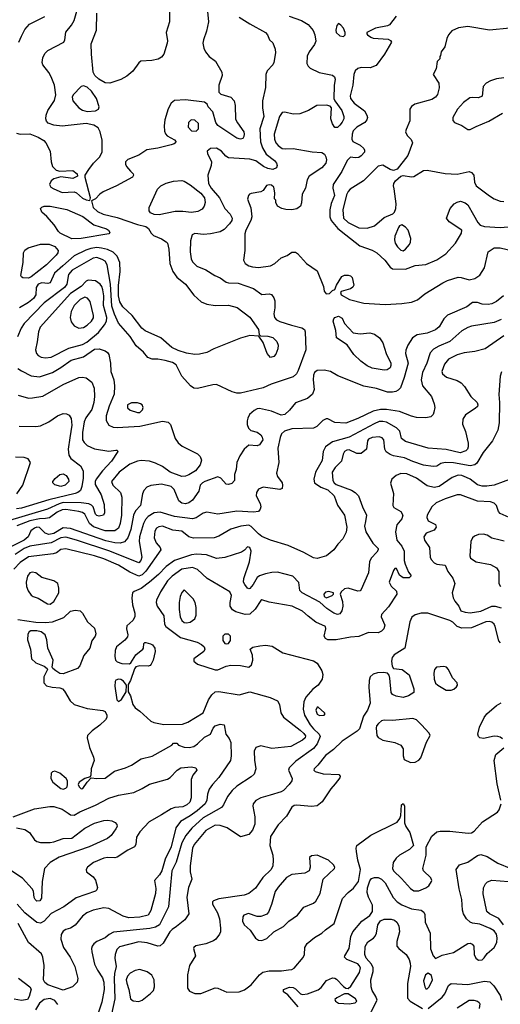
# Model space of a CAD drawing. Extents: x 1173029 to 1307123, y 522559 to 678521.
# Tile 304 of 623: x 1263201 to 1267217, y 547140 to 555362. Entities that reach past the tile are written whole.
import ezdxf

# ---------------------------------------------------------------- set-up
doc = ezdxf.new("R2010")
doc.units = 0

msp = doc.modelspace()

# ---------------------------------------------------------------- linework, layer by layer
at = {"layer": '0CON10XD'}
for points in [[(1263175, 554414.1), (1263205, 554405.9), (1263285, 554409.3), (1263355, 554381.6), (1263403.6, 554353.6), (1263419.6, 554335), (1263455.5, 554265), (1263462.5, 554175), (1263475, 554136.7), (1263505, 554106.2), (1263536.1, 554096.1), (1263645, 554104.2), (1263682, 554075), (1263683.8, 554055), (1263645, 554035.7), (1263545, 554050.8), (1263485, 554032.5), (1263464.6, 554015.4), (1263450.6, 553985), (1263461.9, 553965), (1263485, 553948.5), (1263555, 553920.4), (1263655.4, 553925.4), (1263675.4, 553915.4), (1263725, 553872.2), (1263755, 553858.6), (1263787, 553853), (1263791.2, 553875), (1263746.9, 554045), (1263748.6, 554065), (1263779, 554111), (1263817.3, 554165), (1263867.1, 554215), (1263889.3, 554255), (1263889.7, 554355), (1263873.3, 554425), (1263855, 554459.6), (1263821.5, 554481.5), (1263755, 554495.2), (1263555, 554473.9), (1263485, 554481.2), (1263439.4, 554499.4), (1263425.2, 554515.2), (1263418.1, 554535), (1263421.3, 554565), (1263435, 554603.1), (1263492.2, 554687.8), (1263501.8, 554735), (1263490.9, 554815), (1263464.7, 554885), (1263445, 554921.5), (1263393.5, 554985), (1263389.5, 555005), (1263394.4, 555045), (1263410.5, 555079.5), (1263435, 555103.5), (1263569.4, 555175), (1263578.9, 555195), (1263585, 555258), (1263633.1, 555316.9), (1263655.4, 555355), (1263698.3, 555501.7)], [(1264764.4, 555485), (1264779.5, 555345), (1264761.9, 555265), (1264735.6, 555195), (1264732.2, 555165), (1264739.4, 555125), (1264752.8, 555092.8), (1264785, 555053.8), (1264838, 555015), (1264889.2, 554925), (1264892.5, 554895), (1264864.6, 554815.4), (1264865, 554757.5), (1264880.6, 554740.6), (1264964, 554715), (1264991.4, 554685), (1265000, 554645), (1265005, 554532.5), (1265020.3, 554500.3), (1265072.5, 554425), (1265077.5, 554405), (1265074, 554386), (1265065, 554370), (1265045.9, 554364.1), (1265015, 554374.2), (1264855, 554478.6), (1264840, 554505), (1264813.6, 554593.6), (1264776.2, 554635), (1264765.8, 554655.8), (1264744.4, 554674.4), (1264587.4, 554692.6), (1264495, 554687.1), (1264465.3, 554664.7), (1264441.1, 554618.9), (1264412.9, 554525), (1264407.9, 554475), (1264410.6, 554430.6), (1264418.3, 554408.3), (1264433.1, 554393.1), (1264495, 554358.5), (1264504.4, 554345), (1264502.2, 554335), (1264491.4, 554325), (1264465, 554316.1), (1264355, 554289.6), (1264263.8, 554276.2), (1264195, 554230.5), (1264105, 554195.7), (1264086, 554175), (1264084.2, 554155), (1264092.5, 554135), (1264127.8, 554097.8), (1264150, 554075), (1264152, 554065), (1264142.9, 554047.1), (1264010.6, 553975), (1263899.5, 553925), (1263870.9, 553905), (1263835, 553865.8), (1263800, 553850), (1263815.6, 553795), (1263849.6, 553759.6), (1263897.8, 553737.8), (1264015, 553710), (1264185, 553651.5), (1264255, 553636.2), (1264277.9, 553617.9), (1264299.7, 553579.7), (1264319.7, 553559.7), (1264385, 553531.9), (1264425, 553507.5), (1264435.7, 553495), (1264445.5, 553445.5), (1264455.4, 553325.4), (1264479.7, 553259.7), (1264515, 553212.5), (1264585.6, 553155), (1264655, 553061.4), (1264717.4, 553007.4), (1264765, 552987.1), (1264835, 552974.6), (1264945, 552978.1), (1265017.4, 552957.4), (1265125, 552877.1), (1265196, 552775), (1265202.5, 552732.5), (1265211.7, 552721.7), (1265275, 552719.4), (1265315, 552707.8), (1265350, 552675), (1265359.4, 552645), (1265358.6, 552615), (1265340.9, 552569.1), (1265325, 552548.8), (1265295, 552541.2), (1265269.2, 552575), (1265235, 552666.7), (1265198.3, 552718.3), (1265124.2, 552724.2), (1265045, 552703.5), (1264823.1, 552613.1), (1264765, 552583.8), (1264701.8, 552568.2), (1264665, 552567.1), (1264595, 552577.5), (1264525, 552598.7), (1264473.1, 552625), (1264381.1, 552705), (1264249.4, 552765), (1264220, 552785), (1264141.5, 552891.5), (1264061.2, 552965), (1264037.6, 553005), (1264025.2, 553055), (1264025, 553142.5), (1264041.4, 553258.6), (1264038, 553335), (1264015, 553386.9), (1263980.6, 553420.6), (1263935, 553442.6), (1263885, 553454.8), (1263845, 553458.5), (1263795, 553450.6), (1263753.1, 553436.9), (1263655, 553389.1), (1263561.9, 553308.1), (1263490.7, 553245), (1263455, 553165.8), (1263435, 553160), (1263385, 553164), (1263355, 553153.1), (1263338.2, 553125), (1263334.2, 553065), (1263315.2, 553034.8), (1263275, 553001.2), (1263198.8, 552955)], [(1263955, 554833.1), (1263915, 554835.5), (1263861.4, 554865), (1263828.9, 554895), (1263815.8, 554924.2), (1263800.6, 555075), (1263799.1, 555160.9), (1263841.4, 555275), (1263844.2, 555415.8)], [(1264452.9, 555455), (1264452.9, 555345), (1264424, 555255), (1264435.7, 555185.7), (1264432.9, 555165), (1264404.2, 555075), (1264385, 555048), (1264356.8, 555033.2), (1264305, 555020.8), (1264213, 555017), (1264195, 555002.5), (1264145, 554933.1), (1264095, 554890), (1264045, 554863.3), (1263955, 554833.1)], [(1263193.3, 555175), (1263216, 555225), (1263245, 555280.6), (1263282.9, 555325), (1263410.9, 555389.1)], [(1265035, 555384.5), (1265125, 555326.4), (1265254, 555255), (1265271.2, 555235), (1265287.5, 555195), (1265315, 555170), (1265335.8, 555115.8), (1265337.1, 555085), (1265325.5, 555005), (1265315.9, 554984.1), (1265269.6, 554935), (1265257.5, 554905), (1265255.3, 554795), (1265230, 554685), (1265230.5, 554625), (1265240, 554555), (1265208, 554452), (1265212.4, 554342.4), (1265230.8, 554290.8), (1265260.2, 554240.2), (1265329.4, 554185), (1265345.5, 554165), (1265351.9, 554145), (1265345.5, 554124.5), (1265315, 554112.5), (1265275, 554119.1), (1265236.9, 554136.9), (1265172.5, 554182.5), (1265125, 554197.5), (1264945, 554208.6), (1264921.8, 554221.8), (1264888.1, 554265), (1264845, 554288.7), (1264793.8, 554286.2), (1264768, 554265), (1264770, 554245), (1264804.6, 554175), (1264800.7, 554145), (1264774.1, 554065), (1264778.4, 553995), (1264799.5, 553955), (1264871.2, 553875), (1264915, 553786), (1264958.8, 553738.8), (1264976.6, 553705), (1264972.8, 553685), (1264955, 553656.7), (1264909.4, 553610.6), (1264875, 553590.6), (1264795, 553572.7), (1264737.9, 553567.9), (1264665, 553577.5), (1264642, 553565), (1264626.5, 553515), (1264624.6, 553425), (1264634.3, 553365.7), (1264645, 553340), (1264680, 553305), (1264755, 553274.3), (1264832, 553225), (1264877, 553207), (1264925, 553170.8), (1264945.8, 553164.2), (1265025, 553163.3), (1265155, 553116.9), (1265225, 553068), (1265283.9, 553073.9), (1265305, 553066), (1265325, 553040), (1265331.4, 553015), (1265332.9, 552955), (1265324.3, 552905), (1265330, 552875), (1265346.7, 552856.7), (1265373.2, 552843.2), (1265472.2, 552812.2), (1265559.2, 552789.2), (1265579.4, 552775), (1265586.9, 552755), (1265590.6, 552605), (1265528.5, 552431.5), (1265513.3, 552405), (1265485, 552380), (1265300.7, 552319.3), (1265235, 552288.9), (1265045, 552244.2), (1265015, 552244.3), (1264975, 552254), (1264845.9, 552315.9), (1264815, 552314.2), (1264685, 552282.5), (1264655, 552286.5), (1264626.9, 552305), (1264556.2, 552386.2), (1264508.7, 552478.7), (1264478.2, 552498.2), (1264415, 552516), (1264355, 552527.5), (1264307.5, 552527.5), (1264271.2, 552541.2), (1264234, 552585), (1264175, 552639.2), (1264125, 552715.6), (1264027.1, 552827.1), (1263992.5, 552902.5), (1263970.7, 552970.7), (1263960.7, 553155), (1263930.8, 553315), (1263914.8, 553344.8), (1263890.1, 553360.1), (1263845, 553375.7), (1263815, 553371.3), (1263639.3, 553270.7), (1263609.2, 553235), (1263593.2, 553155), (1263574.2, 553125), (1263405, 552997.3)], [(1265451.5, 555391.5), (1265556.1, 555356.1), (1265610.8, 555320.8), (1265651.9, 555271.9), (1265666.2, 555236.2), (1265675, 555182.5), (1265663.1, 555155), (1265619.4, 555095), (1265602.6, 555057.4), (1265600, 554995), (1265610, 554975), (1265628.1, 554958.1), (1265701.9, 554921.9), (1265815, 554898.1), (1265832, 554885), (1265835.7, 554865.7), (1265827, 554813), (1265826.9, 554705), (1265833.3, 554683.3), (1265891.9, 554605), (1265908.2, 554555), (1265907.9, 554535), (1265894.7, 554505.3), (1265875, 554480.6), (1265855, 554463.1), (1265835, 554460.8), (1265813.3, 554493.3), (1265800.9, 554535), (1265805.8, 554625.8), (1265795, 554640), (1265765, 554649.4), (1265684.5, 554645.5), (1265613.8, 554605), (1265542.6, 554577.4), (1265485, 554573.3), (1265415, 554589.6), (1265395, 554587.5), (1265370.8, 554555), (1265327.3, 554405), (1265329.3, 554365), (1265340, 554335), (1265360.3, 554310.3), (1265392.9, 554287.1), (1265417.6, 554282.4), (1265485, 554285.6), (1265645, 554258.9), (1265725, 554254.2), (1265747.9, 554237.9), (1265757.4, 554217.4), (1265763.2, 554193.2), (1265758.5, 554165), (1265725.7, 554125), (1265620, 554055), (1265604, 554025), (1265587.5, 553955), (1265561.2, 553905), (1265556.1, 553833.9), (1265546.7, 553805), (1265515, 553782.5), (1265475, 553773.3), (1265425, 553777.8), (1265390, 553785), (1265356.2, 553805), (1265340, 553835), (1265340, 553855), (1265330, 553865), (1265333.3, 553915), (1265324.3, 553965), (1265305, 553981.5), (1265285, 553984.4), (1265263.3, 553976.7), (1265235, 553936.7), (1265215.9, 553924.1), (1265135, 553912), (1265121.2, 553905), (1265112, 553895), (1265104.2, 553864.2), (1265131.7, 553791.7), (1265140, 553715), (1265132.3, 553685), (1265089.4, 553605), (1265082.2, 553575), (1265080.5, 553435), (1265071.5, 553355), (1265085.9, 553325.9), (1265114, 553306), (1265145, 553297.1), (1265195, 553293.8), (1265295, 553307.9), (1265331.4, 553325), (1265385, 553372.2), (1265435, 553392.9), (1265475, 553420.6), (1265505, 553421.4), (1265520.9, 553410.9), (1265596.2, 553325), (1265685, 553264), (1265739.4, 553135), (1265744.2, 553094.2), (1265761.7, 553071.7), (1265790, 553075), (1265815, 553100), (1265835, 553110), (1265847.5, 553145), (1265892.1, 553217.9), (1265915, 553229.2), (1265945, 553230), (1265965, 553224), (1265980, 553210), (1265994, 553145), (1265985, 553128.8), (1265965, 553115.8), (1265887, 553093), (1265880, 553085), (1265886.7, 553065), (1265955.4, 553025.4), (1266076.2, 552996.2), (1266253.7, 552983.7), (1266395, 552990.9), (1266475, 553002.9), (1266525, 553024), (1266587.1, 553072.9), (1266735, 553165.4), (1266776, 553185), (1266865, 553210.8), (1266889.5, 553209.5), (1266955, 553190.9), (1267005, 553202.2), (1267045, 553228), (1267085, 553291.2), (1267115.6, 553424.4), (1267165, 553457.1), (1267215, 553456.5), (1267322.6, 553432.6)], [(1266345, 555392.5), (1266290, 555320), (1266275, 555311.9), (1266175, 555290), (1266102.5, 555255), (1266100, 555245), (1266106.7, 555235), (1266135.7, 555215.7), (1266155, 555209.2), (1266278.6, 555198.6), (1266299.5, 555189.5), (1266306.7, 555175), (1266250, 555075), (1266180.5, 554979.5), (1266130.1, 554959.9), (1266055, 554961.6), (1266025.3, 554954.7), (1266004.8, 554935.2), (1265992.5, 554905), (1265985.6, 554814.4), (1265963.4, 554726.6), (1265964.7, 554705), (1265995.1, 554665.1), (1266080.5, 554600.5), (1266101.6, 554565), (1266105.9, 554545), (1266100, 554525), (1266084.1, 554505), (1266016.4, 554463.6), (1265987.8, 554435), (1265977.5, 554405), (1265975.7, 554365.7), (1265983.6, 554343.6), (1266045, 554314), (1266075, 554286), (1266082.7, 554272.7), (1266082.5, 554255), (1266055, 554224.3), (1266035, 554211.4), (1266005, 554207.5), (1265965, 554213.8), (1265937.5, 554185), (1265893.6, 554095), (1265818.9, 553985), (1265817.1, 553955), (1265830.9, 553895), (1265802.2, 553827.8), (1265790.8, 553775), (1265790.8, 553715), (1265803.8, 553685), (1265859.7, 553619.7), (1265926.5, 553566.5), (1266043.8, 553473.8), (1266145, 553438.6), (1266185, 553415.7), (1266252.5, 553355), (1266296.3, 553296.3), (1266315, 553280.8), (1266425, 553278.5), (1266505, 553308.6), (1266595, 553319.2), (1266685, 553356.9), (1266761.7, 553408.3), (1266841.8, 553495), (1266891.7, 553578.3), (1266894.1, 553604.1), (1266788.9, 553675), (1266766.7, 553705), (1266797.1, 553785), (1266831.5, 553825), (1266855, 553839.6), (1266885, 553847.9), (1266923.7, 553833.7), (1266945.8, 553815), (1266992.2, 553732.2), (1267027.5, 553667.5), (1267047.5, 553647.5), (1267085, 553634.4), (1267215, 553627.9), (1267315.4, 553634.6)], [(1265905, 555222.5), (1265920, 555235), (1265920, 555255), (1265905, 555290), (1265885, 555316.7), (1265865, 555330), (1265851.2, 555315), (1265841.9, 555275), (1265844.4, 555255), (1265875, 555228), (1265905, 555222.5)], [(1267295, 555291.5), (1267125, 555273.8), (1266945, 555306.5), (1266866, 555295), (1266811.5, 555268.5), (1266783.1, 555235), (1266768.6, 555205), (1266753.3, 555135), (1266723.3, 555095), (1266717, 555063), (1266710, 555055), (1266710, 555035), (1266688.3, 555011.7), (1266679.3, 554950.7), (1266656.7, 554905), (1266703, 554833), (1266706.8, 554793.2), (1266691.3, 554738.7), (1266674, 554715), (1266643.3, 554696.7), (1266503.7, 554656.3), (1266474.1, 554635.9), (1266461.8, 554615), (1266461.5, 554518.5), (1266428.8, 554445), (1266425.5, 554425), (1266438.9, 554395), (1266471.7, 554361.7), (1266483.1, 554335), (1266442.7, 554227.3), (1266355.6, 554114.4), (1266325, 554103.3), (1266295, 554112.5), (1266235, 554146.4), (1266195, 554139.5), (1266074.1, 554015.9), (1265962.6, 553947.4), (1265945, 553927.5), (1265931.4, 553898.6), (1265901.6, 553775), (1265905, 553704.4), (1265945, 553669.2), (1266034.1, 553624.1), (1266105, 553620), (1266165, 553640.4), (1266245, 553709.4), (1266318.3, 553741.7), (1266333.8, 553756.2), (1266343.8, 553786.2), (1266345.3, 553824.7), (1266329.1, 553949.1), (1266323.5, 553975), (1266326.5, 553995), (1266342.2, 554017.8), (1266385, 554055.8), (1266405, 554061.1), (1266475, 554049.4), (1266495, 554051.4), (1266575, 554102.7), (1266605, 554106.2), (1266755, 554077.1), (1266855, 554072), (1266955, 554094.5), (1266975, 554087.5), (1266995.6, 554065), (1267001.1, 554005), (1267014.4, 553975), (1267125, 553890.4), (1267165, 553866.4), (1267215, 553846.5), (1267247.4, 553842.6)], [(1267245, 554875.7), (1267185, 554869.2), (1267135, 554852.5), (1267097.6, 554832.4), (1267074.2, 554805), (1267065, 554723.3), (1267035, 554708.8), (1266985, 554713.1), (1266961.1, 554708.9), (1266909.8, 554670.2), (1266859.2, 554615), (1266820, 554545), (1266820.6, 554520.6), (1266834.3, 554504.3), (1266895, 554477.7), (1266944.7, 554444.7), (1266965, 554443.8), (1267015, 554471.6), (1267122, 554515), (1267235, 554580.8)], [(1263765, 554596.4), (1263835, 554601.8), (1263858.1, 554615), (1263865.5, 554635), (1263843.8, 554705), (1263799.3, 554765), (1263765, 554798.7), (1263735, 554810), (1263715, 554804), (1263647.7, 554735), (1263638.5, 554715), (1263643.8, 554685), (1263695, 554626.8), (1263725, 554605.8), (1263765, 554596.4)], [(1264675, 554430), (1264695, 554450), (1264696, 554495), (1264665, 554522), (1264632.5, 554525), (1264610, 554505), (1264608.8, 554465), (1264637.5, 554435), (1264675, 554430)], [(1264365, 553733.8), (1264325, 553736.7), (1264295, 553748.6), (1264282.7, 553765), (1264281.8, 553795), (1264352.4, 553947.6), (1264381.1, 553975), (1264423.7, 553996.3), (1264485, 554013.8), (1264555, 554018), (1264575, 554013.8), (1264624.1, 553984.1), (1264715, 553913.9), (1264745.4, 553875), (1264750, 553835), (1264742.5, 553805), (1264725, 553780.5), (1264689.4, 553760.6), (1264635, 553752.9), (1264565, 553761.8), (1264498.7, 553761.3), (1264365, 553733.8)], [(1263635, 553532.5), (1263540.2, 553580.2), (1263523.8, 553593.8), (1263488.3, 553648.3), (1263428.3, 553718.3), (1263384.5, 553754.5), (1263375, 553786.2), (1263385, 553797.5), (1263405, 553804.3), (1263454.5, 553805.5), (1263595, 553778.5), (1263729.5, 553719.5), (1263818.9, 553648.9), (1263925, 553616.5), (1263943.8, 553605), (1263952.5, 553585), (1263945, 553573.3), (1263715, 553534.7), (1263635, 553532.5)], [(1266405, 553433.3), (1266425, 553445.6), (1266457.8, 553485), (1266467.5, 553505), (1266470, 553535), (1266445.3, 553605.3), (1266425, 553629.2), (1266395, 553650), (1266375, 553641.2), (1266365, 553626.7), (1266335.6, 553555), (1266332.5, 553525), (1266338.9, 553495), (1266357.1, 553465), (1266385, 553438.1), (1266405, 553433.3)], [(1263275, 553203.1), (1263227.3, 553207.3), (1263214.5, 553214.5), (1263210.6, 553225), (1263230.9, 553335), (1263233.8, 553415), (1263242.9, 553437.1), (1263272.8, 553457.2), (1263375, 553487.1), (1263446.8, 553486.8), (1263495, 553469.4), (1263521.5, 553435), (1263518.8, 553415), (1263505.4, 553395), (1263425.4, 553315), (1263296.4, 553213.6), (1263275, 553203.1)], [(1263415, 552537.7), (1263465, 552542.7), (1263611, 552619), (1263725, 552650.2), (1263761.8, 552668.2), (1263859.5, 552750.5), (1263909.1, 552815), (1263925.2, 552844.8), (1263928.4, 552875), (1263901.9, 552975), (1263903, 553055), (1263896.1, 553106.1), (1263886.9, 553135), (1263872.3, 553155), (1263835, 553182.5), (1263773, 553187), (1263755, 553178), (1263715.5, 553135), (1263625, 553076.2), (1263371.8, 552795), (1263357.1, 552755), (1263346.7, 552673.3), (1263331.5, 552605), (1263341.8, 552575), (1263355, 552558.9), (1263381.2, 552545), (1263415, 552537.7)], [(1263695, 552786.5), (1263735, 552791.8), (1263765, 552810.8), (1263800.8, 552845), (1263816.3, 552873.7), (1263817.8, 552892.2), (1263789.2, 553009.2), (1263768.1, 553038.1), (1263745, 553044.6), (1263705, 553026.9), (1263655.4, 552975), (1263630.9, 552925), (1263622, 552875), (1263629.5, 552839.5), (1263655, 552804.3), (1263695, 552786.5)], [(1267242.5, 553055), (1267185, 553010), (1267145, 552990.6), (1267114.2, 552984.2), (1267065, 552986.7), (1267025, 553000), (1266985, 553000), (1266935.9, 552964.1), (1266774.8, 552895.2), (1266744.8, 552865.2), (1266705, 552797.8), (1266675, 552772.3), (1266605, 552743.4), (1266520.7, 552729.3), (1266481.5, 552705), (1266442.5, 552645), (1266426.2, 552603.8), (1266423.6, 552575), (1266445.5, 552495), (1266414.6, 552375), (1266381.5, 552288.5), (1266362.8, 552267.2), (1266342.9, 552257.1), (1266315, 552250.5), (1266275, 552252.5), (1266183, 552283), (1266075, 552301.4), (1265858.1, 552388.1), (1265796.7, 552425), (1265745, 552435.4), (1265685, 552431.5), (1265663.3, 552415), (1265656.9, 552395), (1265653.1, 552355), (1265660, 552275), (1265646, 552235), (1265605, 552198.6), (1265505, 552163.3), (1265455, 552101.4), (1265415, 552065.6), (1265385, 552060.9), (1265305, 552093.5), (1265205, 552116.5), (1265185, 552113.1), (1265160.6, 552099.4), (1265122, 552065), (1265106, 552035), (1265101.7, 552011.7), (1265102.3, 551982.3), (1265112.5, 551952.5), (1265132.5, 551932.5), (1265185, 551918.8), (1265215.4, 551895.4)], [(1263405, 552997.3), (1263237.3, 552825), (1263212.3, 552785), (1263183.1, 552715)], [(1267225, 552859.3), (1267165, 552832.9), (1266977, 552803), (1266945, 552792.5), (1266895, 552764.3), (1266795, 552675.4), (1266702.9, 552637.1), (1266658.3, 552611.7), (1266629.4, 552580.6), (1266603.3, 552495), (1266566.7, 552415), (1266556, 552355), (1266566.1, 552305), (1266640.9, 552215), (1266664.5, 552155), (1266668.9, 552125), (1266661.9, 552085), (1266654.2, 552065), (1266635, 552045.7), (1266593.7, 552036.3), (1266515, 552041.1), (1266475, 552050.4), (1266375, 552090.4), (1266265, 552106.9), (1266215, 552107.4), (1266155, 552091.8), (1266025, 552030.8), (1265925, 551993.6), (1265835, 551997.1), (1265775, 552029.2), (1265760.3, 552029.7), (1265735, 552014), (1265683.8, 551965), (1265655, 551950), (1265475, 551944.5), (1265412.6, 551927.4), (1265388.9, 551905), (1265376.5, 551873.5), (1265358.1, 551785), (1265365.3, 551665), (1265345.5, 551575.5), (1265356.2, 551546.2), (1265394, 551495), (1265398, 551475), (1265392.5, 551447.5), (1265375, 551440), (1265235, 551457.5), (1265195, 551440.6), (1265178.8, 551415), (1265177.3, 551385), (1265210.7, 551320.7), (1265216.7, 551295), (1265210.8, 551275), (1265195, 551256.2), (1265155, 551250.5), (1265015, 551259.2), (1264855, 551233.9), (1264765, 551250), (1264735, 551240.7), (1264675, 551203.1), (1264644.7, 551195.3), (1264495, 551214.2), (1264375, 551250.6), (1264325, 551243.9), (1264275.2, 551214.8), (1264251.6, 551188.4), (1264233.8, 551156.2), (1264202.4, 551045), (1264200, 551005), (1264221.1, 550875), (1264214, 550845), (1264195, 550826.9), (1263955.1, 550925.1), (1263675, 551016.9), (1263585, 551040.7), (1263545, 551036.3), (1263465, 550993.4), (1263375, 550979.1), (1263285, 550965.9), (1263238.7, 550945), (1263163.3, 550896.7)], [(1266245, 552434.5), (1266145, 552453.5), (1266105, 552471.5), (1266050.6, 552510.6), (1265994, 552565), (1265938.3, 552648.3), (1265847.5, 552705), (1265843, 552767), (1265820, 552845), (1265824.3, 552865), (1265834.2, 552875), (1265865, 552885.6), (1265895, 552869.2), (1265915.9, 552825.9), (1265987.3, 552747.3), (1266045, 552739.4), (1266125, 552747.5), (1266165.4, 552735.4), (1266207.5, 552705), (1266234.4, 552665), (1266262.2, 552575), (1266302.2, 552495), (1266302.9, 552475), (1266295, 552453.8), (1266271.4, 552438.6), (1266245, 552434.5)], [(1267245, 552721.8), (1267088.8, 552615), (1267005, 552591.8), (1266915, 552579.2), (1266856.3, 552563.7), (1266785, 552527.7), (1266749.1, 552485), (1266728.1, 552425), (1266732.5, 552405), (1266767.8, 552377.8), (1266855, 552349.1), (1266889.3, 552329.3), (1266918.3, 552298.3), (1266971.2, 552215), (1267023.8, 552165), (1267030, 552145), (1267025, 552131.2), (1267006.2, 552115), (1266926.8, 552063.2), (1266904, 552025), (1266902, 551985), (1266925, 551922.5), (1266947, 551827), (1266948.8, 551795), (1266942.2, 551775), (1266928.9, 551761.1), (1266880, 551745), (1266765, 551772.4), (1266614.1, 551784.1), (1266425, 551840), (1266392.3, 551865), (1266377.8, 551925), (1266350, 551955), (1266265, 552000.5), (1266235, 552007.8), (1266205, 552005.7), (1266161.3, 551988.7), (1265955, 551876.9), (1265814.3, 551835.7), (1265754.7, 551795.3), (1265735.4, 551755), (1265728, 551682), (1265671.1, 551585), (1265657.8, 551525), (1265664.3, 551495), (1265717.2, 551457.2), (1265775, 551435.7), (1265827.5, 551385), (1265857.3, 551307.3), (1265915.5, 551225), (1265932.9, 551125), (1265928.3, 551081.7), (1265902.1, 551027.9), (1265857.6, 550982.4), (1265826.2, 550935), (1265765, 550885.3), (1265685, 550863.5), (1265655, 550867.8), (1265575, 550912.5), (1265445, 550971.1), (1265295, 551016.1), (1265225, 551047.3), (1265195, 551068), (1265135, 551131.2), (1265115, 551140), (1265047.6, 551132.4), (1264965, 551108.2), (1264865, 551050), (1264825, 551034.5), (1264653.9, 551033.9), (1264614.6, 551044.6), (1264555, 551091.4), (1264479.8, 551099.8), (1264395, 551132.9), (1264363, 551127), (1264344.4, 551115), (1264329.5, 551090.5), (1264325.4, 551035.4), (1264340.9, 550995), (1264375.8, 550955), (1264380.8, 550935), (1264253.6, 550756.4), (1264222.7, 550727.3), (1264195, 550716.2), (1264119.9, 550749.9), (1264025, 550808), (1263905, 550859.6), (1263825, 550884.8), (1263585, 550943.8), (1263545, 550937.9), (1263508.8, 550911.2), (1263479.5, 550900.5), (1263275, 550876.7), (1263205, 550828.2), (1263150.7, 550775)], [(1263185, 552450), (1263215, 552428.6), (1263297.6, 552387.6), (1263365, 552381.1), (1263475, 552417.3), (1263545, 552457.3), (1263631, 552519), (1263735, 552548), (1263825, 552610), (1263864.7, 552614.7), (1263916.2, 552596.2), (1263933.2, 552583.2), (1263944.2, 552565), (1263958.9, 552495), (1263961.8, 552425), (1263985.9, 552355.9), (1263993.9, 552305), (1263989.3, 552235), (1263947.2, 552135), (1263922.5, 552055), (1263923.8, 552013.8), (1263945, 551977.5), (1263980.6, 551960.6), (1264015, 551957.7), (1264205, 551968.4), (1264395, 552008.9), (1264440.8, 552000.8), (1264461.3, 551981.3), (1264500, 551865), (1264525, 551828.4), (1264559.5, 551799.5), (1264686.1, 551736.1), (1264708.6, 551715), (1264718.5, 551685), (1264708.5, 551645), (1264669.4, 551595), (1264615, 551562.6), (1264585, 551550.2), (1264555, 551547), (1264458.2, 551585), (1264395, 551631.8), (1264335, 551659.4), (1264285, 551674.7), (1264215, 551680), (1264185, 551675.8), (1264119.7, 551650.3), (1264032.9, 551585), (1263968.8, 551505), (1263978.2, 551475), (1264042.5, 551415), (1264054.6, 551375), (1264052.4, 551225), (1264040.8, 551155), (1264025, 551116.5), (1263995.2, 551094.8), (1263915.3, 551094.7), (1263817, 551127), (1263783.1, 551155), (1263745, 551231.9), (1263725, 551246.9), (1263695, 551256.6), (1263585, 551271.2), (1263555, 551268.8), (1263515, 551248.4), (1263448.5, 551201.5), (1263416.8, 551196.8), (1263364.8, 551194.8), (1263285, 551177.8), (1263176.2, 551135)], [(1263187.4, 552227.4), (1263275, 552202.5), (1263306.8, 552203.2), (1263395, 552217.9), (1263563.2, 552316.8), (1263695, 552373.3), (1263725, 552377.5), (1263755, 552371.1), (1263802.9, 552335), (1263822.7, 552285), (1263826.1, 552216.1), (1263821.2, 552165), (1263802.8, 552107.2), (1263753.2, 552036.8), (1263739.2, 552005), (1263724.2, 551915), (1263726, 551855), (1263740.1, 551830.1), (1263765, 551807.3), (1263825, 551778.5), (1263945, 551760), (1264005, 551768.8), (1264016.2, 551766.2), (1264020, 551755), (1263967.8, 551675), (1263892.9, 551595), (1263839.1, 551525), (1263830.6, 551505), (1263831.8, 551481.8), (1263882.7, 551395), (1263907.5, 551315), (1263910, 551245), (1263900, 551225), (1263865, 551215.6), (1263845, 551220.5), (1263835, 551234.2), (1263814.4, 551295), (1263799.5, 551309.5), (1263778.4, 551318.4), (1263715, 551328), (1263565, 551330.4), (1263529.6, 551320.4), (1263432.5, 551275), (1263087.8, 551172.2)], [(1267227.4, 552422.6), (1267214.3, 552385), (1267203.1, 552233.1), (1267208.5, 552165), (1267207.7, 551995), (1267196.2, 551935), (1267152.2, 551845), (1267072.8, 551747.2), (1267020.9, 551659.1), (1267004, 551645), (1266964.7, 551635.3), (1266825, 551660.8), (1266755, 551663.9), (1266720, 551655), (1266685, 551632.5), (1266655, 551630), (1266575, 551643.2), (1266485, 551672.2), (1266415, 551702.5), (1266325, 551720), (1266295, 551732.1), (1266264.1, 551754.1), (1266251.5, 551775), (1266242.2, 551855), (1266230, 551870), (1266205, 551880), (1266145, 551872.5), (1266115, 551858.5), (1266106.5, 551845), (1266097.3, 551775), (1266055, 551740.3), (1266018.8, 551738.8), (1265955, 551770), (1265935, 551767.5), (1265915, 551755.7), (1265903.3, 551735), (1265888.9, 551675), (1265837.7, 551622.3), (1265812.7, 551585), (1265817.2, 551515), (1265827.3, 551495), (1265845, 551480.3), (1265973.6, 551433.6), (1266004.3, 551414.3), (1266032.5, 551385), (1266064, 551295), (1266097.6, 551225), (1266089, 551171), (1266082.3, 551132.3), (1266092.5, 551085), (1266151.9, 550991.9), (1266195, 550946), (1266196.9, 550935), (1266185.7, 550915), (1266138.6, 550865), (1266124.2, 550835), (1266115, 550742.5), (1266055, 550603.3), (1266045, 550593.8), (1266025, 550591.2), (1265945, 550616.2), (1265915, 550610), (1265886.4, 550583.6), (1265877.5, 550565), (1265898.1, 550505), (1265900, 550465), (1265892.9, 550425), (1265875, 550402), (1265855, 550395.7), (1265825, 550405.6), (1265766, 550445), (1265707.8, 550497.8), (1265560, 550575), (1265542, 550595), (1265532.7, 550662.7), (1265484.2, 550714.2), (1265355, 550748.5), (1265306.8, 550746.8), (1265255, 550734.5), (1265205, 550718.2), (1265185.3, 550704.7), (1265152.6, 550645), (1265125, 550611.8), (1265115, 550609.1), (1265105, 550614.5), (1265080.9, 550645), (1265071.8, 550665), (1265072.7, 550695), (1265121.9, 550835), (1265135.6, 550925), (1265125, 550956), (1265105, 550961.2), (1265078.3, 550931.7), (1265054.4, 550915.6), (1264915, 550870), (1264845, 550863.1), (1264762.4, 550892.4), (1264678.8, 550898.8), (1264635, 550892.2), (1264495, 550846.5), (1264425, 550795.9), (1264361.2, 550728.8), (1264285, 550664), (1264215, 550613.3), (1264156.7, 550586.7), (1264142.9, 550575), (1264137.1, 550535), (1264143.6, 550475), (1264162.9, 550405), (1264163.2, 550375), (1264145.3, 550344.7), (1264095, 550299.2), (1264091.8, 550275), (1264104.3, 550225), (1264100.9, 550209.1), (1264080.2, 550179.8), (1264010, 550125), (1263997.1, 550095), (1263994.6, 550045), (1264000.6, 550015), (1264015, 550000.6), (1264055, 549986.7), (1264117.1, 549982.9), (1264129.4, 549990.6), (1264171.7, 550058.3), (1264230, 550105), (1264236.2, 550115), (1264238.3, 550151.7), (1264245, 550160), (1264255, 550162.5), (1264295, 550151.2), (1264311.2, 550141.2), (1264331.2, 550115), (1264332, 550085), (1264315.8, 550015), (1264300.5, 549979.5), (1264291.2, 549968.8), (1264275, 549963.8), (1264205, 549967.8), (1264171.9, 549958.1), (1264159.2, 549940.8), (1264127.3, 549842.7), (1264108.3, 549811.7), (1264108.3, 549748.3), (1264127.3, 549717.3), (1264146.7, 549645), (1264166, 549616), (1264205, 549589.1), (1264295.5, 549505.5), (1264322, 549492), (1264405, 549476.9), (1264561.5, 549478.5), (1264605, 549495.4), (1264735, 549574.4), (1264777.9, 549682.1), (1264806.3, 549723.7), (1264835, 549749.1), (1264865, 549753.4), (1265035, 549724.2), (1265125, 549750), (1265292.9, 549702.9), (1265353.5, 549673.5), (1265372.5, 549645), (1265383.9, 549575), (1265405, 549537.8), (1265545, 549430), (1265575, 549402.7), (1265587.6, 549382.4), (1265585.2, 549364.8), (1265565, 549345.4), (1265465, 549291.8), (1265307, 549277), (1265215, 549299.4), (1265175, 549284), (1265160, 549255), (1265162.2, 549177.8), (1265173.8, 549105), (1265158.8, 549061.2), (1265135, 549038.9), (1265015, 548961.5), (1264975, 548924.5), (1264937.1, 548875), (1264904.1, 548805.9), (1264885.9, 548784.1), (1264735, 548696.2), (1264639.4, 548610.6), (1264589.9, 548550.1), (1264555, 548487.3), (1264507, 548327), (1264472.2, 548255), (1264444.5, 547955), (1264369.5, 547805), (1264335.6, 547784.4), (1264287.2, 547772.8), (1263985, 547743.5), (1263946.9, 547723.1), (1263915, 547694.5), (1263846.2, 547663.8), (1263820.8, 547645), (1263805.7, 547625), (1263800, 547605), (1263802.1, 547577.9), (1263826.3, 547476.3), (1263849.7, 547425), (1263891.5, 547361.5), (1263903.5, 547325), (1263907.5, 547265), (1263886.9, 547156.9), (1263857.6, 547065)], [(1264185, 552080.6), (1264205, 552082.9), (1264226.2, 552103.8), (1264232.9, 552125), (1264224.3, 552145), (1264210.8, 552155), (1264185, 552163.6), (1264135, 552163.5), (1264102.2, 552145), (1264101.2, 552121.2), (1264125, 552100.8), (1264185, 552080.6)], [(1263195, 551967.3), (1263335, 551963.8), (1263375, 551969.6), (1263445, 552003.5), (1263515.3, 552054.7), (1263565, 552073.6), (1263591.1, 552071.1), (1263615, 552060.8), (1263632, 552032), (1263635.4, 551975.4), (1263619.7, 551870.3), (1263605.9, 551775), (1263611.2, 551725), (1263629.1, 551699.1), (1263707.9, 551637.9), (1263730, 551595), (1263730.5, 551535), (1263720.8, 551465), (1263708, 551432), (1263687.8, 551415), (1263664.4, 551405.6), (1263445, 551353.6), (1263215, 551284.4), (1263175, 551277.2)], [(1265215.4, 551895.4), (1265228.1, 551875), (1265231.1, 551855), (1265205, 551812), (1265185, 551804.2), (1265115, 551809.2), (1265075.5, 551774.5), (1265039.8, 551720.2), (1265015.6, 551664.4), (1265009.2, 551605), (1264996.4, 551563.6), (1264996.2, 551515), (1264972.3, 551487.7), (1264945, 551480), (1264925, 551484), (1264881.2, 551535), (1264855.6, 551545.6), (1264748, 551505), (1264728, 551495), (1264708, 551475), (1264698, 551425), (1264645, 551349.2), (1264615, 551327.8), (1264585, 551320), (1264555.4, 551325.4), (1264530, 551345), (1264490.3, 551440.3), (1264465.3, 551465.3), (1264385, 551483.8), (1264296.4, 551473.6), (1264262.6, 551457.4), (1264238.8, 551431.2), (1264226.5, 551403.5), (1264210.8, 551305), (1264169, 551261), (1264151.9, 551225), (1264128.3, 551105), (1264104.3, 551035.7), (1264077.1, 551002.9), (1264038.9, 550991.1), (1263995, 550994), (1263921.6, 551011.6), (1263625, 551113.8), (1263565, 551119.4), (1263485, 551071.7), (1263445, 551063.9), (1263414, 551074), (1263365, 551121.1), (1263345, 551123.2), (1263325, 551116.8), (1263292.9, 551095), (1263271.2, 551045), (1263238.7, 551015), (1263097.7, 550945)], [(1263177.9, 551402.1), (1263228.2, 551475), (1263292, 551665), (1263271.2, 551695), (1263237.4, 551707.4), (1263165, 551707.8)], [(1263545, 551464.7), (1263495, 551477.8), (1263477.5, 551495), (1263477.1, 551505), (1263498.1, 551531.9), (1263535, 551563.1), (1263565, 551570), (1263590, 551555), (1263609.4, 551525), (1263612.2, 551505), (1263580.6, 551475), (1263545, 551464.7)], [(1267315, 551530.6), (1267165, 551475.3), (1267105, 551466.5), (1267065, 551467.4), (1267025, 551478.9), (1266965, 551524.1), (1266935, 551539.3), (1266895, 551556.1), (1266865, 551559.6), (1266815, 551540), (1266705, 551465.3), (1266665, 551456.9), (1266605, 551468.5), (1266515, 551532.9), (1266435, 551568.8), (1266386.3, 551573.7), (1266345, 551556.9), (1266309.2, 551525), (1266298.8, 551491.2), (1266324, 551405), (1266317.5, 551305), (1266328.1, 551288.1), (1266385, 551256), (1266402.9, 551225), (1266392.9, 551195), (1266351.4, 551145), (1266340, 551085), (1266351.9, 551015), (1266394.3, 550965), (1266412.9, 550925), (1266414, 550845), (1266421.2, 550815), (1266448.3, 550748.3), (1266470, 550725), (1266470, 550715), (1266455, 550700), (1266405, 550702.5), (1266373.3, 550725), (1266348.3, 550778.3), (1266335, 550780), (1266325, 550762.5), (1266288.2, 550665), (1266305, 550631.9), (1266350.5, 550590.5), (1266352, 550565), (1266281.9, 550458.1), (1266224.3, 550395), (1266220.8, 550375), (1266251.5, 550305), (1266243.8, 550276.2), (1266225, 550255.8), (1266195, 550242.9), (1266115, 550244.3), (1266035, 550212.2), (1265965, 550206.7), (1265845, 550183.3), (1265775, 550184.4), (1265754.6, 550194.6), (1265744.4, 550215), (1265758.1, 550275), (1265755.3, 550295.3), (1265675, 550330.8), (1265610.2, 550380.2), (1265563.1, 550423.1), (1265478, 550465), (1265285, 550498.5), (1265225, 550518.8), (1265215, 550513.3), (1265169, 550441), (1265125, 550398.8), (1265085.8, 550395.8), (1265006.9, 550416.9), (1264978.9, 550435), (1264960, 550465), (1264958.2, 550495), (1264970, 550555), (1264957.5, 550585), (1264766.7, 550696.7), (1264685, 550772.3), (1264645, 550786.9), (1264555, 550774.7), (1264475.4, 550715), (1264436.6, 550675), (1264376.5, 550585), (1264344.6, 550515.4), (1264342.2, 550495), (1264349.4, 550465), (1264405.4, 550385.4), (1264411.1, 550315), (1264421.5, 550295), (1264545, 550204.2), (1264683, 550163), (1264720.8, 550145), (1264741.9, 550125), (1264748.9, 550105), (1264740.6, 550085), (1264655.7, 550025), (1264654.6, 550004.6), (1264685, 549979.4), (1264835, 549931.9), (1264855, 549934.4), (1264925, 549964.6), (1264965, 549971.5), (1265045, 549970.4), (1265115, 549955.6), (1265136.2, 549975), (1265148.9, 550015), (1265145.3, 550055.3), (1265125.8, 550105), (1265147.6, 550122.4), (1265206.2, 550133.8), (1265255, 550137.7), (1265310.5, 550130.5), (1265400, 550075), (1265655, 550008.8), (1265685, 549988), (1265725.4, 549925.4), (1265733, 549893), (1265728.1, 549855), (1265695, 549805.6), (1265649.4, 549770.6), (1265592.7, 549705), (1265575.3, 549664.7), (1265570, 549605), (1265580.3, 549555), (1265627.6, 549475), (1265655, 549439.4), (1265702.9, 549395), (1265711.8, 549375), (1265687.3, 549315), (1265655.4, 549275), (1265508.3, 549171.7), (1265452.5, 549115), (1265447.1, 549095), (1265477.9, 549025), (1265473.5, 549005), (1265453.3, 548975), (1265405, 548926.7), (1265385, 548914.4), (1265293.3, 548886.7), (1265214.7, 548865.3), (1265175, 548841.1), (1265151.9, 548815), (1265149.4, 548795), (1265166.4, 548705), (1265165.4, 548645), (1265145.2, 548594.8), (1265115, 548558.6), (1265045, 548538.8), (1264935, 548612.7), (1264875, 548633.3), (1264835, 548635.3), (1264755, 548592.5), (1264658.9, 548475), (1264645.4, 548445), (1264624.6, 548295), (1264626.4, 548245), (1264637.8, 548185), (1264610.8, 548115), (1264596, 548035), (1264614.6, 547895), (1264580.5, 547845), (1264510.1, 547789.9), (1264475, 547766.1), (1264455.9, 547745), (1264398.5, 547651.5), (1264375, 547629.5), (1264355, 547626.4), (1264265.6, 547654.4), (1264195, 547661.5), (1264035, 547620.6), (1264011.7, 547598.3), (1263999.2, 547555), (1263996, 547525), (1264005.6, 547455.6), (1263992.5, 547397.5), (1263990, 547355), (1263996.7, 547185), (1263967.4, 547057.4)], [(1267316.9, 551193.1), (1267215, 551238), (1267202.5, 551255), (1267184.4, 551305), (1267165, 551325.5), (1267134.5, 551335.5), (1267025, 551341.9), (1266885, 551395.5), (1266855, 551393.3), (1266755, 551361.2), (1266681.4, 551328.6), (1266643.1, 551295), (1266605.7, 551225), (1266602.9, 551205), (1266615, 551176.2), (1266675, 551146.2), (1266682, 551125), (1266665, 551100), (1266597, 551073), (1266577.5, 551042.5), (1266582.9, 551015), (1266625.6, 550955), (1266631.5, 550875), (1266638.5, 550855), (1266665, 550826.5), (1266685, 550815.5), (1266755, 550806.2), (1266779.4, 550755), (1266819.8, 550699.8), (1266837.8, 550655), (1266815.7, 550575), (1266822, 550535), (1266835.9, 550505.9), (1266870, 550465), (1266887, 550427), (1266923.9, 550413.9), (1266965, 550409.2), (1267055, 550423.1), (1267145.6, 550464.4), (1267175, 550464.4), (1267225, 550450)], [(1267248.5, 551008.5), (1267216, 551016), (1267145, 551033.5), (1267106.3, 551056.3), (1267076.1, 551066.1), (1267035, 551063.1), (1267001.5, 551048.5), (1266984.4, 551035), (1266970.5, 551005), (1266962.5, 550885), (1266968, 550865), (1267015, 550835.5), (1267135, 550811.4), (1267184.5, 550785), (1267202.9, 550752.9), (1267204.6, 550655), (1267218.3, 550628.3)], [(1263455, 550481.8), (1263485, 550504.6), (1263526.4, 550575), (1263528.5, 550615), (1263518.1, 550655), (1263486.4, 550676.4), (1263385.5, 550705.5), (1263335, 550742.5), (1263305, 550747.8), (1263285, 550742.5), (1263266.9, 550715), (1263253.5, 550665), (1263258.3, 550628.3), (1263272.4, 550592.4), (1263297.3, 550557.3), (1263313.3, 550545), (1263355, 550531.1), (1263433.4, 550483.4), (1263455, 550481.8)], [(1264595, 550324.2), (1264625, 550332), (1264665, 550360), (1264675, 550390), (1264676.5, 550455), (1264666.7, 550495), (1264650, 550525), (1264575, 550600), (1264555, 550578.8), (1264542.3, 550545), (1264533.3, 550495), (1264533.6, 550436.4), (1264542.5, 550375), (1264554.6, 550345), (1264575, 550327.1), (1264595, 550324.2)], [(1265765, 550534.2), (1265812.5, 550555), (1265822.5, 550565), (1265822.5, 550575), (1265785, 550588.1), (1265755, 550582.5), (1265742.9, 550565), (1265744, 550545), (1265765, 550534.2)], [(1263185, 550354.5), (1263335, 550332.1), (1263415, 550329.2), (1263475, 550334.7), (1263570.6, 550369.4), (1263626.3, 550423.7), (1263665, 550431.9), (1263705.6, 550425.6), (1263726.2, 550405), (1263766.7, 550335), (1263825, 550280), (1263836.2, 550235), (1263830, 550215), (1263802.5, 550175), (1263785.7, 550114.3), (1263736.8, 550053.2), (1263704.3, 549965.7), (1263683.3, 549945), (1263565, 549899.1), (1263535, 549903.5), (1263502, 549925), (1263476.7, 549945), (1263473.3, 549955), (1263480.5, 550015), (1263434.6, 550114.6), (1263428.5, 550185), (1263413.3, 550225), (1263380.8, 550250.8), (1263345, 550260), (1263295, 550257.8), (1263280.7, 550249.3), (1263268.9, 550231.1), (1263266.7, 550185), (1263291.8, 550105), (1263298.9, 550025), (1263335, 549992.2), (1263404.5, 549964.5), (1263430, 549945), (1263432, 549935), (1263403.5, 549875), (1263402.5, 549825), (1263425, 549800), (1263471.9, 549788.1)], [(1267217.5, 550157.5), (1267205.4, 550175.4), (1267175, 550296.2), (1267165, 550315.8), (1267145, 550331.9), (1267125, 550336.7), (1267096.4, 550333.6), (1266976.7, 550283.3), (1266895, 550280.8), (1266855, 550294.5), (1266820, 550330), (1266795.6, 550345.6), (1266610, 550405), (1266555, 550407.5), (1266505, 550392.9), (1266478.3, 550371.7), (1266460, 550335), (1266418, 550115), (1266330.3, 550059.7), (1266314.2, 550035), (1266308, 550005), (1266312.5, 549962.5), (1266323.9, 549943.9), (1266395.9, 549935.9), (1266455, 549890), (1266493.2, 549773.2), (1266494, 549745), (1266448.8, 549715), (1266405, 549702.5), (1266345, 549713.5), (1266315, 549728.1), (1266303.3, 549745), (1266293.2, 549863.2), (1266287.5, 549887.5), (1266274.2, 549904.2), (1266241.7, 549911.7), (1266191.7, 549908.3), (1266154.3, 549895.7), (1266128.8, 549875), (1266120, 549845), (1266118.9, 549785), (1266130, 549655), (1266108.1, 549595), (1266072.5, 549545), (1266039.3, 549440.7), (1266019.8, 549420.2), (1265893.9, 549336.1), (1265822.8, 549267.2), (1265755, 549219.1), (1265692.4, 549137.6), (1265660, 549105), (1265658.8, 549095), (1265670, 549085), (1265735.4, 549065.4), (1265868.3, 549058.3), (1265877.5, 549045), (1265875, 549030), (1265837.6, 548982.4), (1265800.2, 548939.8), (1265727.8, 548832.2), (1265685, 548798.6), (1265638.7, 548791.3), (1265515.7, 548804.3), (1265495, 548800.8), (1265475, 548785.8), (1265428.8, 548711.2), (1265360.2, 548639.8), (1265297.6, 548542.4), (1265291.5, 548465), (1265315.3, 548385), (1265319.1, 548345), (1265315.3, 548295), (1265302.9, 548265), (1265231, 548199), (1265169.7, 548110.3), (1265115, 548066.7), (1265075, 548052.1), (1264865, 548020.9), (1264820, 548005), (1264811.2, 547995), (1264812, 547975), (1264853.5, 547903.5), (1264870.5, 547855), (1264878.9, 547775), (1264878.1, 547745), (1264870, 547725), (1264840.8, 547685), (1264821.3, 547668.7), (1264755, 547645.7), (1264672.7, 547627.3), (1264656.7, 547615), (1264653.8, 547605), (1264670.8, 547545), (1264620, 547465), (1264602.5, 547385), (1264602.2, 547275), (1264619.5, 547249.5), (1264665, 547231.2), (1264715, 547230.9), (1264835, 547276.8), (1264855, 547274.6), (1264931.7, 547241.7), (1265034.7, 547245.3), (1265078.2, 547261.8), (1265135, 547302.2), (1265203.8, 547386.2), (1265232.2, 547407.8), (1265285, 547420.9), (1265389.3, 547420.7), (1265446.9, 547426.9), (1265475, 547430.8), (1265495, 547440.9), (1265569.1, 547530.9), (1265579.5, 547555), (1265582.5, 547615), (1265602.4, 547647.6), (1265665, 547698.9), (1265725, 547732.9), (1265755, 547762.9), (1265827.5, 547815), (1265897.2, 548022.8), (1265945.8, 548075), (1265989.8, 548110.2), (1266031.2, 548165), (1266049.2, 548265), (1266026, 548345), (1266013.9, 548415), (1266010.8, 548445), (1266017.9, 548465), (1266135, 548551.5), (1266355, 548661.2), (1266377.7, 548692.3), (1266384.2, 548715.8), (1266391.2, 548805), (1266405, 548816.7), (1266415, 548797.5), (1266415.8, 548655), (1266428.1, 548625), (1266461.5, 548575), (1266492.5, 548465), (1266458.4, 548431.6), (1266374.4, 548385), (1266345, 548360.6), (1266320.9, 548325), (1266315.5, 548275), (1266325, 548253.3), (1266391.7, 548191.7), (1266465, 548105.8), (1266495, 548088.9), (1266535, 548088.5), (1266595, 548111.9), (1266619.6, 548130.4), (1266640.6, 548165), (1266643.1, 548175), (1266635.6, 548195), (1266574.5, 548254.5), (1266568.6, 548275), (1266598, 548385), (1266597.5, 548455), (1266645.8, 548545), (1266685, 548579.4), (1266713.7, 548586.3), (1266795, 548586), (1266949.1, 548569.1), (1266975, 548572.9), (1266998.8, 548585), (1267068, 548665), (1267194.4, 548745.6), (1267207.1, 548765), (1267222.9, 548815)], [(1264925, 550150), (1264945, 550154.2), (1264961.3, 550178.7), (1264963.2, 550213.2), (1264945, 550231.4), (1264915, 550231.4), (1264896.8, 550213.2), (1264897.9, 550177.9), (1264915, 550154.2), (1264925, 550150)], [(1266805, 549763.8), (1266827.5, 549772.5), (1266849.5, 549790.5), (1266860, 549805), (1266856.2, 549825), (1266816.9, 549866.9), (1266783.6, 549935), (1266765.7, 549955), (1266745, 549961.5), (1266684, 549955), (1266666.7, 549935), (1266661.5, 549905), (1266663.1, 549855), (1266675, 549822.5), (1266693.8, 549803.8), (1266765, 549764), (1266805, 549763.8)], [(1264025, 549670), (1264035, 549673.3), (1264050, 549685), (1264091.7, 549748.3), (1264092.5, 549805), (1264068.8, 549838.8), (1264045, 549852), (1264025, 549854), (1264005, 549846.2), (1263998, 549835), (1263994.5, 549795.5), (1264013, 549683), (1264025, 549670)], [(1263471.9, 549788.1), (1263535, 549783.8), (1263557.8, 549775), (1263576.1, 549755), (1263622.1, 549675), (1263655, 549643.5), (1263765, 549609.5), (1263895, 549594.4), (1263915, 549584.3), (1263930, 549555), (1263930, 549535), (1263918.6, 549515), (1263869.4, 549470.6), (1263805.7, 549425), (1263768.6, 549385), (1263764.4, 549365), (1263783.5, 549285), (1263818.6, 549205), (1263821.9, 549175), (1263796.7, 549105), (1263796.4, 549053.6), (1263790, 549040), (1263745, 549026.2), (1263697.5, 548995), (1263690, 548975), (1263696.7, 548955), (1263715, 548938.8), (1263728.8, 548941.2), (1263763.9, 548996.1), (1263798.3, 549031.7), (1263844.4, 549024.4), (1263915, 549027.5), (1263992.5, 549087.5), (1264084.7, 549115.3), (1264135, 549136.7), (1264215, 549188.6), (1264307.6, 549212.4), (1264472.5, 549305), (1264485, 549320), (1264515, 549320), (1264527.5, 549305), (1264575, 549287.5), (1264615.6, 549285.6), (1264655, 549293.8), (1264685, 549313.9), (1264745, 549370.4), (1264793.9, 549396.1), (1264816.2, 549445), (1264833.8, 549465), (1264875, 549478), (1264910, 549475), (1264922.5, 549395), (1264950.9, 549360.9), (1264964.4, 549325), (1264968.5, 549215), (1264962.3, 549175), (1264865.4, 549034.6), (1264810.6, 548975), (1264784.6, 548935.4), (1264770.9, 548895), (1264765.4, 548845), (1264751.1, 548815), (1264683.3, 548755), (1264625, 548714.7), (1264544.4, 548665.6), (1264506.7, 548615), (1264465.9, 548455), (1264416.6, 548353.4), (1264387.2, 548255), (1264368, 548222), (1264328, 548175), (1264338.3, 548108.3), (1264336.2, 548065), (1264297.4, 547922.6), (1264275, 547885.5), (1264205, 547866.5), (1264113.3, 547863.3), (1264065, 547877.3), (1263945, 547940), (1263905, 547945.8), (1263815, 547927.4), (1263760.6, 547905), (1263725, 547876.9), (1263665, 547801.1), (1263625, 547776.5), (1263585, 547764.4), (1263565, 547751.4), (1263547.4, 547722.6), (1263544, 547684), (1263565.5, 547615), (1263621.1, 547535), (1263660.5, 547455), (1263686.7, 547355), (1263681.9, 547325), (1263642.8, 547287.2), (1263565, 547257.7), (1263435, 547303.3), (1263411.2, 547321.2), (1263399.2, 547345), (1263405.8, 547465), (1263393.1, 547535), (1263381.6, 547561.6), (1263273.3, 547655), (1263187.3, 547815)], [(1267235, 549356), (1267215, 549370.8), (1267195, 549375.8), (1267165, 549378), (1267075, 549360), (1267045, 549364), (1267034.2, 549375), (1267030, 549395), (1267042.9, 549455), (1267081.9, 549535), (1267104.4, 549565), (1267185, 549635.4), (1267222.6, 549657.4)], [(1265705, 549552.5), (1265745, 549553.8), (1265752.5, 549565), (1265747.5, 549575), (1265695, 549620), (1265685, 549620), (1265674.6, 549595), (1265685, 549564.2), (1265705, 549552.5)], [(1266465, 549159.4), (1266505, 549161.9), (1266535, 549178.6), (1266552, 549198), (1266599.8, 549330.2), (1266631.2, 549385), (1266621.2, 549405), (1266558.6, 549475), (1266515, 549514.4), (1266485, 549526.5), (1266315, 549509.5), (1266245, 549512.7), (1266225, 549506.4), (1266197.8, 549485), (1266182.9, 549465), (1266178.2, 549445), (1266183.5, 549385), (1266195, 549367.1), (1266234.7, 549344.7), (1266335, 549326.5), (1266384, 549305), (1266405, 549272.5), (1266404.2, 549215), (1266413.8, 549185), (1266465, 549159.4)], [(1267221.5, 548845), (1267191.5, 548981.5), (1267164.7, 549175.3), (1267179.1, 549225), (1267245, 549281.1)], [(1263145.7, 548705), (1263325, 548771.5), (1263453, 548793), (1263485, 548791.9), (1263555, 548770.5), (1263605, 548735.7), (1263625, 548721.1), (1263655, 548718.5), (1263703.5, 548746.5), (1263835, 548802.3), (1263945, 548861.8), (1264025, 548886.5), (1264155, 548910), (1264225, 548942.2), (1264285, 548978.9), (1264435, 549019.4), (1264459.2, 549035), (1264515.3, 549094.7), (1264548, 549115), (1264635, 549123.6), (1264673.3, 549115), (1264680.8, 549095), (1264647.5, 549052.5), (1264632.7, 549017.3), (1264632.8, 548865), (1264623.2, 548826.8), (1264598.2, 548805), (1264565, 548788.9), (1264497.7, 548782.3), (1264465, 548772.9), (1264385, 548722.9), (1264281.5, 548665), (1264205, 548581.1), (1264177.3, 548535), (1264170.6, 548475), (1264159.2, 548455), (1264103.8, 548426.2), (1264015, 548367.5), (1263995, 548362.2), (1263935, 548366.5), (1263905, 548361.5), (1263818, 548325), (1263767.5, 548285), (1263755.8, 548265), (1263760, 548245), (1263815.5, 548205.5), (1263835, 548177.5), (1263851.2, 548115), (1263846.2, 548095), (1263835, 548086), (1263671.7, 548028.3), (1263569.2, 547955), (1263465, 547897.5), (1263405, 547835.6), (1263375, 547817.5), (1263345, 547824.5), (1263243.3, 547903.3), (1263179.5, 547975)], [(1263565, 548937.5), (1263585, 548943.8), (1263596.2, 548955), (1263601.2, 548975), (1263598.8, 549005), (1263588, 549025), (1263535, 549071.2), (1263495, 549086.7), (1263475, 549082.5), (1263465, 549070), (1263462, 549025), (1263476.2, 548995), (1263545, 548942.5), (1263565, 548937.5)], [(1263174.1, 548614.1), (1263245, 548599.5), (1263281.4, 548575), (1263324.6, 548514.6), (1263345, 548498.6), (1263375, 548490.5), (1263455, 548492.5), (1263485, 548496.1), (1263565, 548523.6), (1263635, 548528.1), (1263745, 548611.2), (1263825, 548651.8), (1263904.1, 548675.9), (1263935, 548678.5), (1263971.8, 548671.8), (1263997.9, 548657.9), (1264012.3, 548642.3), (1264014, 548625), (1264004.2, 548605), (1263965, 548549.2), (1263935, 548523.6), (1263782, 548455), (1263531.1, 548368.9), (1263456.3, 548323.7), (1263408.2, 548275), (1263388.5, 548165), (1263384.2, 548025), (1263370, 548005), (1263345, 548002.5), (1263328.8, 548015), (1263321.2, 548031.2), (1263316.2, 548085), (1263303.8, 548105), (1263223.7, 548193.7), (1263135, 548251.4)], [(1265225, 547673.3), (1265265, 547690), (1265324.5, 547745.5), (1265405, 547788.9), (1265448.2, 547835), (1265520.9, 547885), (1265575, 547952.2), (1265654.6, 547985.4), (1265675, 548000), (1265712.3, 548065), (1265737.5, 548185), (1265831.2, 548275), (1265833.8, 548285), (1265823.8, 548305), (1265780, 548345), (1265687.5, 548385), (1265639.3, 548380.7), (1265622.5, 548365), (1265627.1, 548285), (1265619.2, 548255), (1265583.9, 548236.1), (1265475, 548224.5), (1265431.4, 548198.6), (1265360.6, 548119.4), (1265335, 548082), (1265305.5, 547974.5), (1265280.9, 547909.1), (1265266.8, 547893.2), (1265246.8, 547883.2), (1265215.7, 547874.3), (1265185, 547874.2), (1265111.3, 547898.7), (1265074.3, 547885.7), (1265065, 547870), (1265062, 547835), (1265076, 547805), (1265127.8, 547757.8), (1265171.2, 547691.2), (1265195, 547675.6), (1265225, 547673.3)], [(1265528.5, 547118.5), (1265439.8, 547219.8), (1265406.2, 547245), (1265403.8, 547265), (1265455, 547283.5), (1265485, 547281.5), (1265505, 547269.5), (1265547.4, 547227.4), (1265565, 547223.1), (1265605, 547227.6), (1265695, 547260.5), (1265719.4, 547280.6), (1265765, 547340), (1265815, 547360), (1265835, 547358), (1265849.1, 547349.1), (1265905, 547287.5), (1265925, 547274), (1265945, 547272), (1265968.8, 547291.2), (1266038.9, 547405), (1266047.2, 547445), (1266038.5, 547465), (1266025, 547476.8), (1265933.4, 547513.4), (1265915.7, 547535), (1265916.7, 547545), (1265952.9, 547605), (1265968.2, 547705), (1265985.3, 547745), (1266059.5, 547835), (1266125, 547881.1), (1266147.5, 547915), (1266147.8, 547967.8), (1266114.8, 548034.8), (1266104.3, 548075), (1266106, 548114), (1266125, 548172.5), (1266140.6, 548189.4), (1266165, 548198.5), (1266195, 548198.2), (1266225, 548184.5), (1266255, 548154.4), (1266322.6, 548032.6), (1266355, 547994.5), (1266395, 547970.4), (1266475, 547936.9), (1266555, 547925.7), (1266578.9, 547908.9), (1266585, 547890), (1266587.5, 547825), (1266630, 547735), (1266632.1, 547602.1), (1266656.2, 547545), (1266675, 547522.5), (1266730.7, 547549.3), (1266826, 547574), (1266945, 547646.7), (1266965, 547650.6), (1266982, 547642), (1266994.3, 547625), (1266999.5, 547555), (1267011.5, 547525), (1267035, 547507.9), (1267065, 547511.8), (1267082.9, 547527.1), (1267106.9, 547563.1), (1267165, 547613.5), (1267186.5, 547655), (1267191.4, 547695), (1267184.2, 547725), (1267165, 547752.7), (1267132.5, 547772.5), (1267045, 547810), (1266985, 547818.5), (1266965, 547826.9), (1266935.3, 547855), (1266908.2, 547895), (1266900.8, 547925), (1266896.3, 548016.3), (1266872.9, 548105), (1266848.6, 548265), (1266875, 548305.8), (1266945, 548326.7), (1267025, 548382.9), (1267055, 548390.8), (1267108, 548375), (1267195, 548318.8), (1267303.4, 548273.4)], [(1267243.6, 547805), (1267205.3, 547855.3), (1267127.5, 547895), (1267103.1, 547915), (1267072.6, 548062.6), (1267076.6, 548113.4), (1267093.4, 548146.6), (1267108.2, 548161.8), (1267145, 548176.2), (1267284.6, 548164.6)], [(1266091.3, 546985), (1266187.3, 547175), (1266177.1, 547205), (1266145.3, 547255.3), (1266136.4, 547285), (1266135.3, 547345), (1266154.7, 547415), (1266155.3, 547445), (1266140.9, 547475), (1266096.8, 547525), (1266085.7, 547555), (1266087.8, 547622.2), (1266109.4, 547660.6), (1266157.6, 547692.4), (1266171.2, 547708.8), (1266183.2, 547735), (1266192.5, 547805), (1266215, 547836.1), (1266245, 547850.7), (1266305, 547851.5), (1266332.4, 547842.4), (1266352.5, 547825), (1266369.4, 547795), (1266373.1, 547745), (1266352.2, 547665), (1266351.9, 547625), (1266368.1, 547605), (1266430, 547555), (1266454.4, 547515), (1266463.8, 547483.8), (1266465.4, 547455), (1266442, 547315), (1266441.5, 547191.5), (1266464.3, 547165), (1266565.5, 547104.5)], [(1264195, 547163.9), (1264222.9, 547175), (1264295, 547229.1), (1264318.2, 547255), (1264327.9, 547285), (1264324.6, 547345), (1264304.1, 547384.1), (1264265, 547410.4), (1264205, 547430), (1264165, 547422.5), (1264125, 547401.1), (1264101.1, 547375), (1264091.6, 547345), (1264095, 547316.2), (1264112.9, 547265), (1264125.8, 547185), (1264148.3, 547168.3), (1264195, 547163.9)], [(1263189.5, 547359.5), (1263284.2, 547285), (1263297.3, 547267.3), (1263279.5, 547205), (1263265, 547181.4), (1263215, 547171.1), (1263155, 547183.3)], [(1266605, 547268), (1266620.8, 547285), (1266649.2, 547345), (1266640.5, 547380.5), (1266615, 547399.2), (1266591.9, 547385), (1266573.8, 547335), (1266585, 547286.7), (1266595, 547270), (1266605, 547268)], [(1266615, 547104), (1266731.6, 547198.4), (1266752.7, 547227.3), (1266783.8, 547296.2), (1266805, 547314.2), (1266945, 547305.9), (1267015, 547319.1), (1267084.2, 547334.2), (1267128.3, 547328.3), (1267163.6, 547293.6), (1267214.1, 547214.1), (1267226.4, 547175)], [(1263518.9, 547138.9), (1263495, 547171.3), (1263455, 547188.6), (1263405, 547179.7), (1263365, 547149.2), (1263333.8, 547095)], [(1265955, 547144.4), (1266005, 547152), (1266018.8, 547165), (1266006.7, 547185), (1265945, 547228.8), (1265915, 547228.8), (1265850, 547195), (1265835, 547180), (1265838.8, 547165), (1265865, 547150), (1265955, 547144.4)], [(1266855, 547109.6), (1266955, 547174.6), (1266996, 547176), (1267025, 547166.9), (1267039.2, 547155), (1267044.4, 547144.4), (1267040.4, 547105)]]:
    msp.add_lwpolyline(points, dxfattribs=at)

doc.saveas('drawing.dxf')
